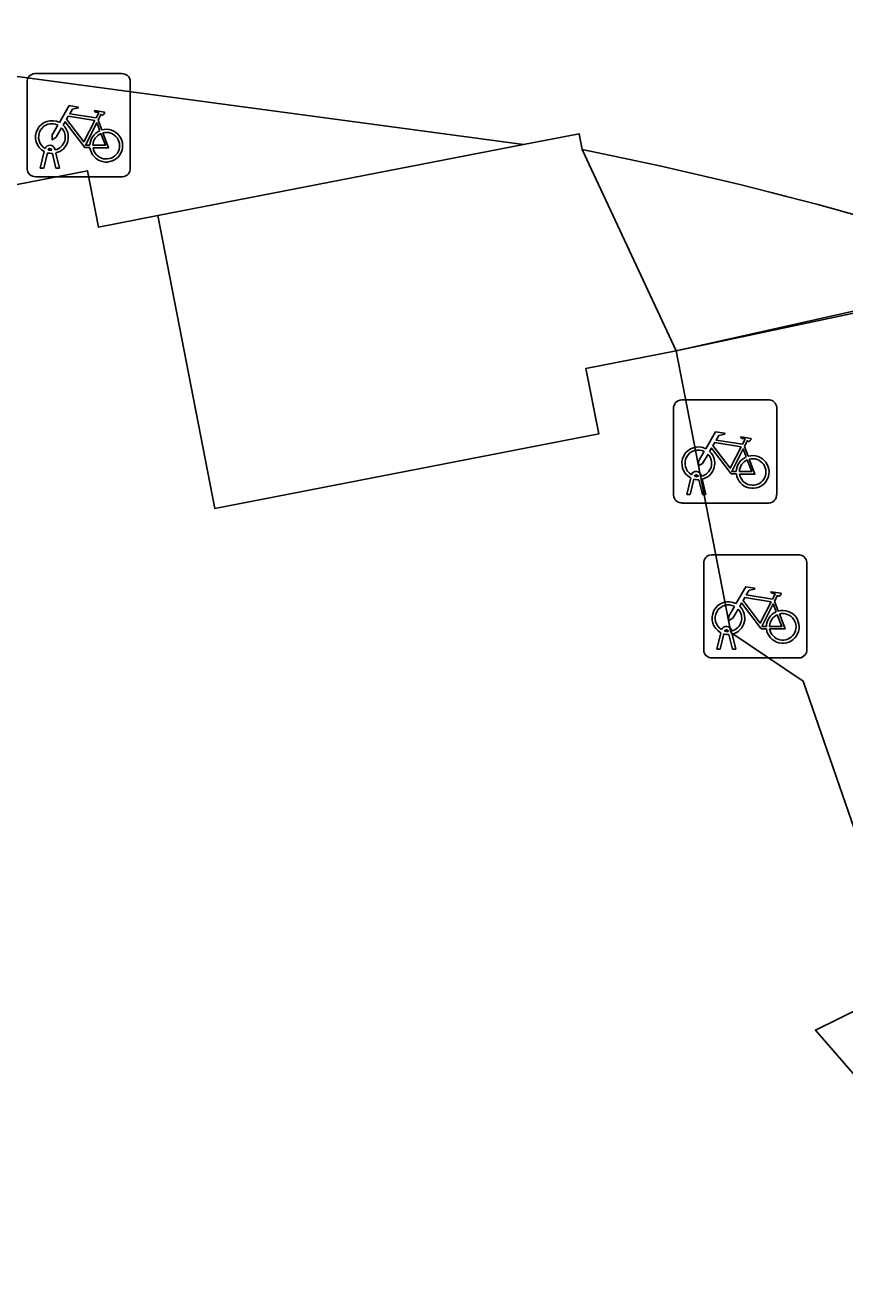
# Model space of a CAD drawing. Extents: x 160379 to 161131, y 383940 to 384849.
# Drawn here: x 160838.22 to 160846.17, y 384807.44 to 384819.67 of the extents above; entities that cross this region are included whole.
import ezdxf

# ---------------------------------------------------------------- set-up
doc = ezdxf.new("R2010")
doc.units = 0
for name, color, linetype in [('IMGEO_Fietsenrek', 7, 'Continuous'), ('IMGEO_Pand', 7, 'Continuous'), ('IMGEO_Pand_overbouw', 7, 'Continuous'), ('IMGEO_Voetpad_open', 7, 'Continuous')]:
    doc.layers.add(name, color=color, linetype=linetype)

msp = doc.modelspace()

# ---------------------------------------------------------------- linework, layer by layer
at = {"layer": 'IMGEO_Fietsenrek'}
for p, q in [((160838.316, 384819.204), (160839.157, 384819.204)), ((160839.157, 384819.204), (160838.316, 384819.204)), ((160838.241, 384818.279), (160838.241, 384819.12)), ((160838.241, 384819.12), (160838.241, 384818.279)), ((160839.241, 384819.129), (160839.241, 384818.288)), ((160839.241, 384818.288), (160839.241, 384819.129)), ((160838.928, 384818.753), (160838.964, 384818.658)), ((160838.368, 384818.288), (160838.407, 384818.448)), ((160838.437, 384818.436), (160838.402, 384818.288)), ((160838.479, 384818.46), (160838.478, 384818.464)), ((160838.52, 384818.288), (160838.486, 384818.43)), ((160838.51, 384818.471), (160838.511, 384818.464)), ((160838.518, 384818.434), (160838.553, 384818.288)), ((160838.402, 384818.288), (160838.368, 384818.288)), ((160838.553, 384818.288), (160838.52, 384818.288)), ((160839.166, 384818.204), (160838.325, 384818.204)), ((160838.325, 384818.204), (160839.166, 384818.204)), ((160844.585, 384816.04), (160845.426, 384816.04)), ((160845.426, 384816.04), (160844.585, 384816.04)), ((160845.51, 384815.965), (160845.51, 384815.124)), ((160845.51, 384815.124), (160845.51, 384815.965)), ((160844.51, 384815.115), (160844.51, 384815.956)), ((160844.51, 384815.956), (160844.51, 384815.115)), ((160845.197, 384815.589), (160845.233, 384815.494)), ((160844.637, 384815.124), (160844.676, 384815.284)), ((160844.706, 384815.272), (160844.671, 384815.124)), ((160844.748, 384815.296), (160844.747, 384815.3)), ((160844.789, 384815.124), (160844.755, 384815.266)), ((160844.779, 384815.307), (160844.78, 384815.3)), ((160844.787, 384815.27), (160844.822, 384815.124)), ((160844.671, 384815.124), (160844.637, 384815.124)), ((160844.822, 384815.124), (160844.789, 384815.124)), ((160845.435, 384815.04), (160844.594, 384815.04)), ((160844.594, 384815.04), (160845.435, 384815.04)), ((160844.877, 384814.538), (160845.718, 384814.538)), ((160845.718, 384814.538), (160844.877, 384814.538)), ((160844.802, 384813.613), (160844.802, 384814.454)), ((160844.802, 384814.454), (160844.802, 384813.613)), ((160845.802, 384814.463), (160845.802, 384813.622)), ((160845.802, 384813.622), (160845.802, 384814.463)), ((160845.489, 384814.087), (160845.525, 384813.992)), ((160844.929, 384813.622), (160844.968, 384813.782)), ((160844.998, 384813.77), (160844.963, 384813.622)), ((160845.04, 384813.794), (160845.039, 384813.798)), ((160845.081, 384813.622), (160845.047, 384813.764)), ((160845.071, 384813.805), (160845.072, 384813.798)), ((160845.079, 384813.768), (160845.114, 384813.622)), ((160845.727, 384813.538), (160844.886, 384813.538)), ((160844.886, 384813.538), (160845.727, 384813.538)), ((160844.963, 384813.622), (160844.929, 384813.622)), ((160845.114, 384813.622), (160845.081, 384813.622))]:
    msp.add_line(p, q, dxfattribs=at)
for points in [[(160838.554, 384818.73), (160838.649, 384818.894), (160838.735, 384818.88), (160838.737, 384818.871), (160838.681, 384818.86), (160838.654, 384818.815), (160838.91, 384818.774)], [(160838.897, 384818.749), (160838.64, 384818.79), (160838.623, 384818.761), (160838.79, 384818.541), (160838.897, 384818.749)], [(160838.91, 384818.774), (160838.935, 384818.823), (160838.929, 384818.827), (160838.906, 384818.831), (160838.894, 384818.838), (160838.893, 384818.841), (160838.895, 384818.846), (160838.99, 384818.831), (160838.992, 384818.821), (160838.982, 384818.808), (160838.97, 384818.802), (160838.956, 384818.808), (160838.928, 384818.753)], [(160838.575, 384818.678), (160838.523, 384818.588), (160838.483, 384818.563), (160838.484, 384818.61), (160838.539, 384818.704)], [(160838.85, 384818.486), (160838.8, 384818.486), (160838.609, 384818.737), (160838.59, 384818.705)], [(160838.945, 384818.651), (160838.915, 384818.728), (160838.806, 384818.51), (160838.849, 384818.51)], [(160838.879, 384818.51), (160838.999, 384818.509), (160838.955, 384818.623)], [(160838.975, 384818.63), (160839.03, 384818.485), (160838.88, 384818.485)], [(160844.823, 384815.566), (160844.918, 384815.73), (160845.004, 384815.716), (160845.006, 384815.707), (160844.95, 384815.696), (160844.923, 384815.651), (160845.179, 384815.61)], [(160845.166, 384815.585), (160844.909, 384815.626), (160844.892, 384815.597), (160845.059, 384815.377), (160845.166, 384815.585)], [(160845.179, 384815.61), (160845.204, 384815.659), (160845.198, 384815.663), (160845.175, 384815.667), (160845.163, 384815.674), (160845.162, 384815.677), (160845.164, 384815.682), (160845.259, 384815.667), (160845.261, 384815.657), (160845.251, 384815.644), (160845.239, 384815.638), (160845.225, 384815.644), (160845.197, 384815.589)], [(160844.844, 384815.514), (160844.792, 384815.424), (160844.752, 384815.399), (160844.753, 384815.446), (160844.808, 384815.54)], [(160845.119, 384815.322), (160845.069, 384815.322), (160844.878, 384815.573), (160844.859, 384815.541)], [(160845.214, 384815.487), (160845.184, 384815.564), (160845.075, 384815.346), (160845.118, 384815.346)], [(160845.148, 384815.346), (160845.268, 384815.345), (160845.224, 384815.459)], [(160845.244, 384815.466), (160845.299, 384815.321), (160845.149, 384815.321)], [(160845.115, 384814.064), (160845.21, 384814.228), (160845.296, 384814.214), (160845.298, 384814.205), (160845.242, 384814.194), (160845.215, 384814.149), (160845.471, 384814.108)], [(160845.471, 384814.108), (160845.496, 384814.157), (160845.49, 384814.161), (160845.467, 384814.165), (160845.455, 384814.172), (160845.454, 384814.175), (160845.456, 384814.18), (160845.551, 384814.165), (160845.553, 384814.155), (160845.543, 384814.142), (160845.531, 384814.136), (160845.517, 384814.142), (160845.489, 384814.087)], [(160845.136, 384814.012), (160845.084, 384813.922), (160845.044, 384813.897), (160845.045, 384813.944), (160845.1, 384814.038)], [(160845.411, 384813.82), (160845.361, 384813.82), (160845.17, 384814.071), (160845.151, 384814.039)], [(160845.458, 384814.083), (160845.201, 384814.124), (160845.184, 384814.095), (160845.351, 384813.875), (160845.458, 384814.083)], [(160845.506, 384813.985), (160845.476, 384814.062), (160845.367, 384813.844), (160845.41, 384813.844)], [(160845.44, 384813.844), (160845.56, 384813.843), (160845.516, 384813.957)], [(160845.536, 384813.964), (160845.591, 384813.819), (160845.441, 384813.819)]]:
    msp.add_lwpolyline(points, dxfattribs=at)
for centre, radius, start, end in [((160838.319, 384819.126), 0.0779, 92.4484, 184.2845), ((160838.319, 384819.126), 0.0779, 92.4484, 184.2845), ((160839.163, 384819.126), 0.0779, 2.4484, 94.2845), ((160839.163, 384819.126), 0.0779, 2.4484, 94.2845), ((160838.481, 384818.589), 0.159, 62.6766, 242.1369), ((160838.481, 384818.589), 0.129, 63.3192, 238.903), ((160838.481, 384818.589), 0.129, 283.6043, 43.4302), ((160838.481, 384818.589), 0.159, 283.5766, 46.6042), ((160839.008, 384818.505), 0.159, 187.0065, 105.7708), ((160839.008, 384818.505), 0.159, 113.3408, 178.3217), ((160839.008, 384818.505), 0.129, 113.923, 177.9556), ((160839.008, 384818.505), 0.129, 188.6715, 104.5883), ((160838.461, 384818.46), 0.0499, 12.8025, 158.6934), ((160838.481, 384818.589), 0.159, 253.9967, 271.7867), ((160838.461, 384818.46), 0.0174, 12.8025, 163.4502), ((160838.481, 384818.589), 0.129, 253.415, 269.0204), ((160839.163, 384818.282), 0.0779, 272.4484, 4.2845), ((160839.163, 384818.282), 0.0779, 272.4484, 4.2845), ((160838.319, 384818.282), 0.0779, 182.4484, 274.2845), ((160838.319, 384818.282), 0.0779, 182.4484, 274.2845), ((160844.588, 384815.962), 0.0779, 92.4484, 184.2845), ((160844.588, 384815.962), 0.0779, 92.4484, 184.2845), ((160845.432, 384815.962), 0.0779, 2.4484, 94.2845), ((160845.432, 384815.962), 0.0779, 2.4484, 94.2845), ((160844.75, 384815.425), 0.159, 62.6766, 242.1369), ((160844.75, 384815.425), 0.129, 63.3192, 238.903), ((160844.75, 384815.425), 0.129, 283.6043, 43.4302), ((160844.75, 384815.425), 0.159, 283.5766, 46.6042), ((160845.277, 384815.341), 0.159, 113.3408, 178.3217), ((160845.277, 384815.341), 0.159, 187.0065, 105.7708), ((160845.277, 384815.341), 0.129, 113.923, 177.9556), ((160845.277, 384815.341), 0.129, 188.6715, 104.5883), ((160844.73, 384815.296), 0.0499, 12.8025, 158.6934), ((160844.75, 384815.425), 0.159, 253.9967, 271.7867), ((160844.73, 384815.296), 0.0174, 12.8025, 163.4502), ((160844.75, 384815.425), 0.129, 253.415, 269.0204), ((160844.588, 384815.118), 0.0779, 182.4484, 274.2845), ((160844.588, 384815.118), 0.0779, 182.4484, 274.2845), ((160845.432, 384815.118), 0.0779, 272.4484, 4.2845), ((160845.432, 384815.118), 0.0779, 272.4484, 4.2845), ((160844.88, 384814.46), 0.0779, 92.4484, 184.2845), ((160844.88, 384814.46), 0.0779, 92.4484, 184.2845), ((160845.724, 384814.46), 0.0779, 2.4484, 94.2845), ((160845.724, 384814.46), 0.0779, 2.4484, 94.2845), ((160845.042, 384813.923), 0.159, 62.6766, 242.1369), ((160845.042, 384813.923), 0.129, 63.3192, 238.903), ((160845.042, 384813.923), 0.129, 283.6043, 43.4302), ((160845.042, 384813.923), 0.159, 283.5766, 46.6042), ((160845.569, 384813.839), 0.159, 113.3408, 178.3217), ((160845.569, 384813.839), 0.159, 187.0065, 105.7708), ((160845.569, 384813.839), 0.129, 113.923, 177.9556), ((160845.569, 384813.839), 0.129, 188.6715, 104.5883), ((160845.022, 384813.794), 0.0499, 12.8025, 158.6934), ((160845.042, 384813.923), 0.159, 253.9967, 271.7867), ((160845.022, 384813.794), 0.0174, 12.8025, 163.4502), ((160845.042, 384813.923), 0.129, 253.415, 269.0204), ((160844.88, 384813.616), 0.0779, 182.4484, 274.2845), ((160844.88, 384813.616), 0.0779, 182.4484, 274.2845), ((160845.724, 384813.616), 0.0779, 272.4484, 4.2845), ((160845.724, 384813.616), 0.0779, 272.4484, 4.2845)]:
    msp.add_arc(centre, radius, start, end, dxfattribs=at)
at = {"layer": 'IMGEO_Pand'}
for points in [[(160844.534, 384816.516), (160843.66, 384816.346), (160843.784, 384815.71), (160840.062, 384814.986), (160839.509, 384817.827), (160838.932, 384817.715), (160838.826, 384818.262), (160833.499, 384817.226), (160833.589, 384816.759), (160833.188, 384816.68), (160833.283, 384816.191), (160829.579, 384815.47), (160828.762, 384819.673)], [(160849.33, 384804.182), (160847.646, 384808.676), (160847.147, 384808.478), (160845.885, 384809.93), (160846.784, 384810.371), (160845.768, 384813.312), (160845.065, 384813.786), (160844.534, 384816.516)]]:
    msp.add_lwpolyline(points, dxfattribs=at)
at = {"layer": 'IMGEO_Pand_overbouw'}
for points in [[(160839.509, 384817.827), (160840.062, 384814.986), (160843.784, 384815.71), (160843.66, 384816.346), (160844.534, 384816.516), (160843.625, 384818.467), (160843.595, 384818.621), (160843.055, 384818.516)], [(160849.33, 384804.182), (160856.936, 384807.449), (160857.683, 384807.769), (160857.443, 384808.329), (160855.689, 384812.566), (160855.478, 384813.074), (160854.992, 384813.327), (160851.771, 384815.004), (160851.285, 384815.256), (160848.064, 384816.934), (160847.614, 384817.168), (160847.091, 384817.088), (160844.534, 384816.516), (160845.065, 384813.786), (160845.768, 384813.312), (160846.784, 384810.371), (160845.885, 384809.93), (160847.147, 384808.478), (160847.646, 384808.676)]]:
    msp.add_lwpolyline(points, close=True, dxfattribs=at)
at = {"layer": 'IMGEO_Voetpad_open'}
for points in [[(160828.762, 384819.673), (160836.023, 384819.459), (160843.055, 384818.516), (160843.595, 384818.621), (160843.625, 384818.467)], [(160843.625, 384818.467), (160844.534, 384816.516)], [(160844.534, 384816.516), (160847.614, 384817.168), (160851.285, 384815.256), (160855.478, 384813.074), (160857.683, 384807.769)]]:
    msp.add_lwpolyline(points, dxfattribs=at)
msp.add_arc((160836.201, 384781.538), 37.668, 63.4176, 78.6335, dxfattribs=at)

doc.saveas('drawing.dxf')
